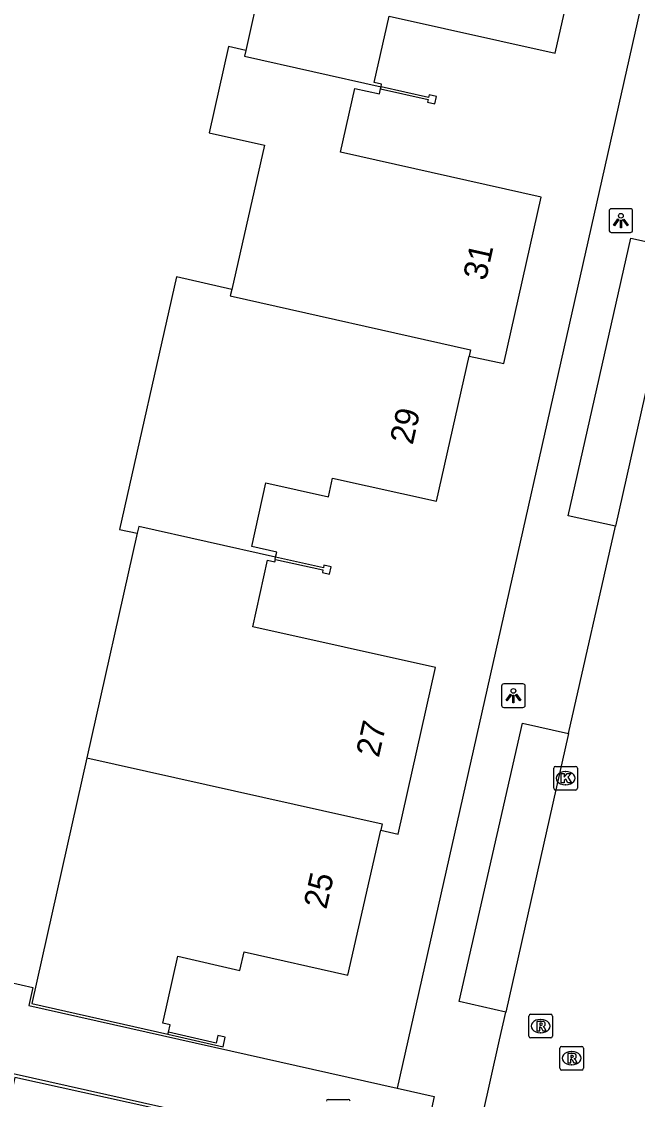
# Model space of a CAD drawing. Extents: x 161771 to 163125, y 382479 to 383177.
# Drawn here: x 162746.06 to 162772.11, y 382669.54 to 382715.15 of the extents above; entities that cross this region are included whole.
import ezdxf

# ---------------------------------------------------------------- set-up
doc = ezdxf.new("R2010")
doc.units = 0
for name, color, linetype in [('IMGEO_Kolk', 7, 'Continuous'), ('IMGEO_Lichtpunt', 7, 'Continuous'), ('IMGEO_Muur', 7, 'Continuous'), ('IMGEO_Pand', 7, 'Continuous'), ('IMGEO_Pand_nummerreeks', 7, 'Continuous'), ('IMGEO_Rijbaan_lokaal_open', 7, 'Continuous'), ('IMGEO_Rioolput', 7, 'Continuous'), ('IMGEO_Voetpad_open', 7, 'Continuous')]:
    doc.layers.add(name, color=color, linetype=linetype)

msp = doc.modelspace()

# ---------------------------------------------------------------- linework, layer by layer
at = {"layer": 'IMGEO_Kolk'}
for p, q in [((162768.573, 382682.704), (162768.573, 382683.556)), ((162768.648, 382683.63), (162769.5, 382683.63)), ((162769.061, 382683.41), (162769.086, 382683.41)), ((162769.574, 382683.556), (162769.574, 382682.704)), ((162769.084, 382682.85), (162769.059, 382682.85)), ((162769.5, 382682.63), (162768.648, 382682.63)), ((162759.028, 382669.538), (162759.88, 382669.538))]:
    msp.add_line(p, q, dxfattribs=at)
for points in [[(162768.573, 382682.704), (162768.573, 382683.556)], [(162768.648, 382683.63), (162769.5, 382683.63)], [(162768.894, 382683.33), (162769.017, 382683.33), (162769.017, 382683.179), (162769.147, 382683.33), (162769.311, 382683.33), (162769.165, 382683.179), (162769.318, 382682.93), (162769.166, 382682.93), (162769.081, 382683.094), (162769.017, 382683.027), (162769.017, 382682.93), (162768.894, 382682.93), (162768.894, 382683.33)], [(162769.574, 382683.556), (162769.574, 382682.704)], [(162769.5, 382682.63), (162768.648, 382682.63)], [(162759.028, 382669.538), (162759.88, 382669.538)]]:
    msp.add_lwpolyline(points, dxfattribs=at)
for centre, start, end in [((162768.65, 382683.554), 91.552, 178.448), ((162768.65, 382683.554), 91.552, 178.448), ((162769.498, 382683.554), 1.552, 88.448), ((162769.498, 382683.554), 1.552, 88.448), ((162768.65, 382682.706), 181.552, 268.448), ((162768.65, 382682.706), 181.552, 268.448), ((162769.498, 382682.706), 271.552, 358.448), ((162769.498, 382682.706), 271.552, 358.448), ((162759.03, 382669.462), 91.552, 178.448), ((162759.03, 382669.462), 91.552, 178.448), ((162759.878, 382669.462), 1.552, 88.448), ((162759.878, 382669.462), 1.552, 88.448)]:
    msp.add_arc(centre, 0.0765, start, end, dxfattribs=at)
for centre, major_axis, ratio, start_param, end_param in [((162769.06, 382683.13), (-0.387, 0.002), 0.722429, 4.712389, 7.853982), ((162769.085, 382683.13), (-0.39, 0.002), 0.717154, 1.570796, 4.712389)]:
    msp.add_ellipse(centre, major_axis=major_axis, ratio=ratio, start_param=start_param, end_param=end_param, dxfattribs=at)
at = {"layer": 'IMGEO_Lichtpunt'}
for p, q in [((162770.915, 382707.129), (162770.915, 382706.322)), ((162770.915, 382707.129), (162770.915, 382706.322)), ((162771.817, 382707.224), (162771.009, 382707.224)), ((162771.817, 382707.224), (162771.009, 382707.224)), ((162771.911, 382706.322), (162771.911, 382707.129)), ((162771.911, 382706.322), (162771.911, 382707.129)), ((162771.009, 382706.228), (162771.817, 382706.228)), ((162771.009, 382706.228), (162771.817, 382706.228)), ((162766.368, 382687.029), (162766.368, 382686.222)), ((162766.368, 382687.029), (162766.368, 382686.222)), ((162767.27, 382687.124), (162766.462, 382687.124)), ((162767.27, 382687.124), (162766.462, 382687.124)), ((162767.364, 382686.222), (162767.364, 382687.029)), ((162767.364, 382686.222), (162767.364, 382687.029)), ((162766.462, 382686.128), (162767.27, 382686.128)), ((162766.462, 382686.128), (162767.27, 382686.128))]:
    msp.add_line(p, q, dxfattribs=at)
for points in [[(162771.289, 382706.793), (162771.328, 382706.765), (162771.14, 382706.503), (162771.102, 382706.53), (162771.289, 382706.793)], [(162771.391, 382706.745), (162771.438, 382706.745), (162771.438, 382706.423), (162771.391, 382706.423), (162771.391, 382706.745)], [(162771.501, 382706.765), (162771.539, 382706.792), (162771.726, 382706.53), (162771.687, 382706.502), (162771.501, 382706.765)], [(162766.742, 382686.693), (162766.781, 382686.665), (162766.593, 382686.403), (162766.555, 382686.43), (162766.742, 382686.693)], [(162766.844, 382686.645), (162766.891, 382686.645), (162766.891, 382686.323), (162766.844, 382686.323), (162766.844, 382686.645)], [(162766.954, 382686.665), (162766.992, 382686.692), (162767.179, 382686.43), (162767.14, 382686.402), (162766.954, 382686.665)]]:
    msp.add_lwpolyline(points, dxfattribs=at)
for centre in [(162771.414, 382706.927), (162766.867, 382686.827)]:
    msp.add_circle(centre, 0.0994, dxfattribs=at)
for centre, start, end in [((162771.009, 382707.129), 90, 180), ((162771.009, 382707.129), 90, 180), ((162771.817, 382707.129), 0, 90), ((162771.817, 382707.129), 0, 90), ((162771.009, 382706.322), 180, 270), ((162771.009, 382706.322), 180, 270), ((162771.817, 382706.322), 270, 0), ((162771.817, 382706.322), 270, 360), ((162766.462, 382687.029), 90, 180), ((162766.462, 382687.029), 90, 180), ((162767.27, 382687.029), 0, 90), ((162767.27, 382687.029), 0, 90), ((162766.462, 382686.222), 180, 270), ((162766.462, 382686.222), 180, 270), ((162767.27, 382686.222), 270, 0), ((162767.27, 382686.222), 270, 360)]:
    msp.add_arc(centre, 0.0946, start, end, dxfattribs=at)
at = {"layer": 'IMGEO_Muur'}
for points in [[(162761.245, 382712.297), (162763.256, 382711.846), (162763.232, 382711.739), (162763.54, 382711.67), (162763.609, 382711.977), (162763.301, 382712.046), (162763.277, 382711.939), (162761.267, 382712.389)], [(162756.797, 382692.388), (162758.808, 382691.943), (162758.784, 382691.834), (162759.092, 382691.766), (162759.16, 382692.074), (162758.852, 382692.142), (162758.828, 382692.034), (162756.807, 382692.482)], [(162752.254, 382672.296), (162754.584, 382671.768), (162754.674, 382672.178), (162754.367, 382672.246), (162754.294, 382671.925), (162752.273, 382672.382)]]:
    msp.add_lwpolyline(points, dxfattribs=at)
at = {"layer": 'IMGEO_Pand'}
for points in [[(162761.267, 382712.389), (162761.291, 382712.497), (162760.979, 382712.567), (162761.609, 382715.379), (162768.634, 382713.804), (162770.139, 382720.468), (162765.723, 382721.464), (162765.9, 382722.249), (162760.154, 382723.544), (162759.799, 382721.948), (162757.457, 382722.482), (162755.544, 382713.928)], [(162755.544, 382713.928), (162754.81, 382714.093), (162753.995, 382710.445), (162756.331, 382709.918), (162754.951, 382703.803)], [(162755.544, 382713.928), (162755.489, 382713.682), (162761.267, 382712.389)], [(162764.994, 382700.993), (162766.459, 382700.676), (162768.037, 382707.715), (162759.551, 382709.617), (162760.156, 382712.315), (162761.197, 382712.082), (162761.245, 382712.297)], [(162761.245, 382712.297), (162761.267, 382712.389)], [(162754.951, 382703.803), (162752.617, 382704.341), (162750.21, 382693.661), (162750.953, 382693.494)], [(162754.951, 382703.803), (162754.891, 382703.537), (162765.054, 382701.258), (162764.994, 382700.993)], [(162756.807, 382692.482), (162756.855, 382692.697), (162755.803, 382692.929), (162756.4, 382695.627), (162759.041, 382695.043), (162759.215, 382695.825), (162763.61, 382694.852), (162764.994, 382700.993)], [(162756.807, 382692.482), (162751.017, 382693.78), (162750.953, 382693.494)], [(162750.953, 382693.494), (162748.826, 382683.999)], [(162761.257, 382680.932), (162761.995, 382680.77), (162763.566, 382687.82), (162755.837, 382689.531), (162756.461, 382692.35), (162756.773, 382692.28), (162756.797, 382692.388)], [(162756.797, 382692.388), (162756.787, 382692.39), (162756.807, 382692.482)], [(162748.826, 382683.999), (162746.496, 382673.601), (162752.254, 382672.296)], [(162748.826, 382683.999), (162761.317, 382681.195), (162761.257, 382680.932)], [(162752.273, 382672.382), (162752.345, 382672.699), (162752.033, 382672.77), (162752.672, 382675.594), (162755.298, 382674.998), (162755.48, 382675.782), (162759.862, 382674.79), (162761.257, 382680.932)], [(162752.254, 382672.296), (162752.273, 382672.382)], [(162751.529, 382669.197), (162745.778, 382670.461), (162743.641, 382660.947)]]:
    msp.add_lwpolyline(points, dxfattribs=at)
at = {"layer": 'IMGEO_Rijbaan_lokaal_open'}
for points in [[(162773.827, 382705.542), (162771.179, 382693.792)], [(162769.201, 382685.018), (162771.179, 382693.792)], [(162769.201, 382685.018), (162766.545, 382673.234)], [(162737.14, 382676.424), (162746.543, 382674.277), (162746.368, 382673.51), (162761.948, 382670.012)], [(162764.104, 382662.327), (162766.28, 382672.057), (162766.545, 382673.234)], [(162736.11, 382671.935), (162745.534, 382669.838), (162745.71, 382670.631), (162761.303, 382667.139)], [(162761.948, 382670.012), (162763.517, 382669.659), (162762.893, 382666.783), (162761.303, 382667.139)]]:
    msp.add_lwpolyline(points, dxfattribs=at)
at = {"layer": 'IMGEO_Rioolput'}
for p, q in [((162767.519, 382672.217), (162767.519, 382673.069)), ((162767.594, 382673.143), (162768.446, 382673.143)), ((162768.007, 382672.923), (162768.032, 382672.923)), ((162768.52, 382673.069), (162768.52, 382672.217)), ((162768.03, 382672.363), (162768.005, 382672.363)), ((162768.446, 382672.143), (162767.594, 382672.143)), ((162768.83, 382670.856), (162768.83, 382671.708)), ((162768.905, 382671.782), (162769.757, 382671.782)), ((162769.318, 382671.562), (162769.343, 382671.562)), ((162769.831, 382671.708), (162769.831, 382670.856)), ((162769.341, 382671.002), (162769.316, 382671.002)), ((162769.757, 382670.782), (162768.905, 382670.782))]:
    msp.add_line(p, q, dxfattribs=at)
for points in [[(162767.519, 382672.217), (162767.519, 382673.069)], [(162767.594, 382673.143), (162768.446, 382673.143)], [(162768.108, 382672.841), (162767.856, 382672.843), (162767.856, 382672.443)], [(162768.034, 382672.762), (162767.98, 382672.762), (162767.98, 382672.681)], [(162768.52, 382673.069), (162768.52, 382672.217)], [(162767.856, 382672.443), (162767.98, 382672.443), (162767.98, 382672.605), (162767.991, 382672.605)], [(162767.98, 382672.681), (162768.032, 382672.681)], [(162768.038, 382672.576), (162768.109, 382672.443), (162768.249, 382672.443), (162768.184, 382672.569)], [(162768.446, 382672.143), (162767.594, 382672.143)], [(162768.83, 382670.856), (162768.83, 382671.708)], [(162768.905, 382671.782), (162769.757, 382671.782)], [(162769.419, 382671.48), (162769.167, 382671.482), (162769.167, 382671.082)], [(162769.345, 382671.401), (162769.291, 382671.401), (162769.291, 382671.32)], [(162769.831, 382671.708), (162769.831, 382670.856)], [(162769.167, 382671.082), (162769.291, 382671.082), (162769.291, 382671.244), (162769.302, 382671.244)], [(162769.291, 382671.32), (162769.343, 382671.32)], [(162769.349, 382671.215), (162769.42, 382671.082), (162769.56, 382671.082), (162769.495, 382671.208)], [(162769.757, 382670.782), (162768.905, 382670.782)]]:
    msp.add_lwpolyline(points, dxfattribs=at)
for centre, radius, start, end in [((162767.596, 382673.067), 0.0765, 91.552, 178.448), ((162767.596, 382673.067), 0.0765, 91.552, 178.448), ((162768.04, 382672.666), 0.0964, 77.0061, 93.1865), ((162768.054, 382672.723), 0.0378, 276.6634, 79.6772), ((162768.107, 382672.731), 0.109, 350.3612, 89.416), ((162768.444, 382673.067), 0.0765, 1.552, 88.448), ((162768.444, 382673.067), 0.0765, 1.552, 88.448), ((162767.99, 382672.552), 0.0533, 26.0293, 88.6989), ((162768.016, 382672.87), 0.19, 274.7715, 282.9687), ((162768.105, 382672.731), 0.112, 277.5842, 350.9817), ((162768.089, 382672.516), 0.108, 29.5134, 73.7905), ((162767.596, 382672.219), 0.0765, 181.552, 268.448), ((162767.596, 382672.219), 0.0765, 181.552, 268.448), ((162768.444, 382672.219), 0.0765, 271.552, 358.448), ((162768.444, 382672.219), 0.0765, 271.552, 358.448), ((162768.907, 382671.706), 0.0765, 91.552, 178.448), ((162768.907, 382671.706), 0.0765, 91.552, 178.448), ((162769.351, 382671.305), 0.0964, 77.0061, 93.1865), ((162769.365, 382671.362), 0.0378, 276.6634, 79.6772), ((162769.418, 382671.37), 0.109, 350.3612, 89.416), ((162769.755, 382671.706), 0.0765, 1.552, 88.448), ((162769.755, 382671.706), 0.0765, 1.552, 88.448), ((162769.301, 382671.191), 0.0533, 26.0293, 88.6989), ((162769.327, 382671.509), 0.19, 274.7715, 282.9687), ((162769.416, 382671.37), 0.112, 277.5842, 350.9817), ((162769.4, 382671.155), 0.108, 29.5134, 73.7905), ((162768.907, 382670.858), 0.0765, 181.552, 268.448), ((162768.907, 382670.858), 0.0765, 181.552, 268.448), ((162769.755, 382670.858), 0.0765, 271.552, 358.448), ((162769.755, 382670.858), 0.0765, 271.552, 358.448)]:
    msp.add_arc(centre, radius, start, end, dxfattribs=at)
for centre, major_axis, ratio, start_param, end_param in [((162768.006, 382672.643), (-0.387, 0.002), 0.722429, 4.712389, 7.853982), ((162768.031, 382672.643), (-0.39, 0.002), 0.717154, 1.570796, 4.712389), ((162769.317, 382671.282), (-0.387, 0.002), 0.722429, 4.712389, 7.853982), ((162769.342, 382671.282), (-0.39, 0.002), 0.717154, 1.570796, 4.712389)]:
    msp.add_ellipse(centre, major_axis=major_axis, ratio=ratio, start_param=start_param, end_param=end_param, dxfattribs=at)
at = {"layer": 'IMGEO_Voetpad_open'}
for points in [[(162773.653, 382722.008), (162773.388, 382720.8), (162761.948, 382670.012)], [(162771.179, 382693.792), (162769.19, 382694.228), (162771.837, 382705.982), (162773.827, 382705.542)], [(162766.545, 382673.234), (162764.566, 382673.683), (162767.248, 382685.464), (162769.201, 382685.018)]]:
    msp.add_lwpolyline(points, dxfattribs=at)

# ---------------------------------------------------------------- texts
at = {"layer": 'IMGEO_Pand_nummerreeks'}
for s, rotation, p in [('31', 77.3665, (162765.701, 382704.149)), ('29', 77.2977, (162762.603, 382697.206)), ('27', 77.4352, (162761.172, 382683.972)), ('25', 77.2061, (162758.951, 382677.552))]:
    msp.add_text(s, height=1, rotation=rotation, dxfattribs=at).set_placement(p)

doc.saveas('drawing.dxf')
